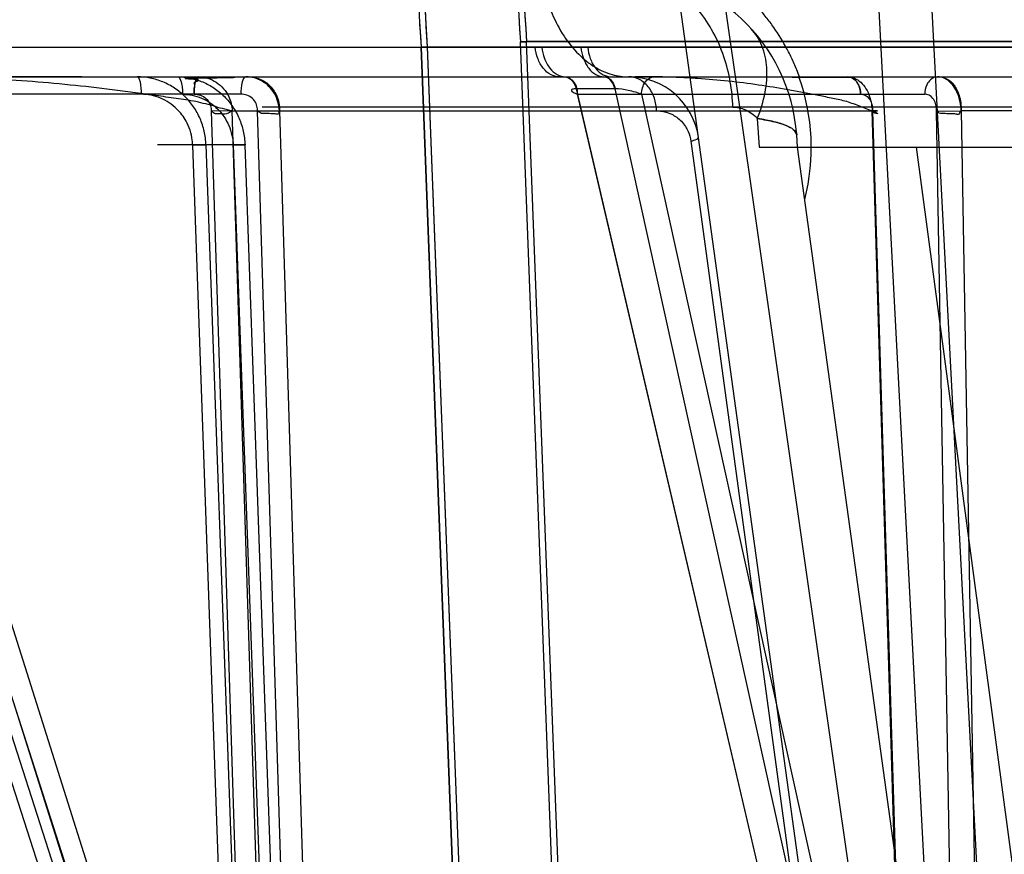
# Model space of a CAD drawing. Header units: millimetres. Extents: x 0 to 297, y 0 to 210.
# Tile 418 of 455: x 242.051 to 242.247, y 159.821 to 159.987. Entities that reach past the tile are written whole.
import ezdxf

# ---------------------------------------------------------------- set-up
doc = ezdxf.new("R2010")
doc.units = ezdxf.units.MM
doc.header["$LTSCALE"] = 16.335
doc.layers.get('0').update_dxf_attribs({"linetype": 'CONTINUOUS'})
for name, color, linetype in [('AXES_REF', 7, 'CONTINUOUS'), ('INTFCLR_1', 7, 'CONTINUOUS'), ('INTFCLR_144815', 7, 'CONTINUOUS'), ('INTFCLR_72935', 7, 'CONTINUOUS')]:
    doc.layers.add(name, color=color, linetype=linetype)

msp = doc.modelspace()

# ---------------------------------------------------------------- linework, layer by layer
at = {"color": 7, "linetype": 'Continuous'}
for centre, radius in [((241.4889104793, 154.7114782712), 6.787079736), ((241.4889104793, 154.7114782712), 6.7865), ((241.4889104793, 154.7114782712), 6.743039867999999), ((241.4889104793, 160.5200782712), 0.5985), ((241.4889104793, 160.5200782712), 0.5845), ((241.4889104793, 160.5200782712), 0.5656)]:
    msp.add_circle(centre, radius, dxfattribs=at)
at = {"color": 9, "linetype": 'Continuous'}
msp.add_circle((241.4889104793, 160.5200782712), 0.581, dxfattribs=at)
at = {"color": 7, "linetype": 'Continuous'}
msp.add_arc((241.4889104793, 154.7114782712), 6.72, 278.2771290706, 261.7228709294, dxfattribs=at)
at = {"layer": 'AXES_REF', "color": 7, "linetype": 'Continuous'}
msp.add_arc((241.4889104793, 154.7114782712), 6.874, 113.0826847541, 66.9173152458, dxfattribs=at)
at = {"layer": 'AXES_REF', "color": 9, "linetype": 'Continuous'}
msp.add_arc((241.4889104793, 154.7114782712), 6.191158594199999, 94.4118118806, 85.5881881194, dxfattribs=at)
at = {"layer": 'INTFCLR_1', "color": 6, "linetype": 'Continuous'}
for p, q in [((242.1504272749, 159.9824582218), (242.1516645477, 159.9824583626)), ((242.1603040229, 159.7239715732), (242.1504295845, 159.9824250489)), ((242.9545501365, 159.9824915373), (242.1516622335, 159.9824915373)), ((242.1615374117, 159.7240186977), (242.1516622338, 159.9824915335)), ((242.9755223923, 159.9813643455), (242.1306899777, 159.9813643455)), ((242.130689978, 159.9813643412), (242.1670197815, 159.0304683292)), ((242.1306903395, 159.9813548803), (242.1319222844, 159.9814397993)), ((242.1319226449, 159.9814303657), (242.1682540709, 159.0304918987))]:
    msp.add_line(p, q, dxfattribs=at)
for radius, start, end in [(0.4036526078, 172.3704884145, 183.9851791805), (0.402418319, 172.3704828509, 183.9926675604), (0.423418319, 179.5302673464, 183.9440080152), (0.4221840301, 179.5302673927, 183.9452897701)]:
    msp.add_arc((242.553106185, 160.0104782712), radius, start, end, dxfattribs=at)
at = {"layer": 'INTFCLR_144815', "color": 9, "linetype": 'Continuous'}
for p, q in [((242.2382328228, 159.6608559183), (242.1112914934, 160.5484094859)), ((242.2337651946, 159.6162732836), (242.1701275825, 160.0774282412)), ((241.9746009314, 159.9813832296), (242.1547056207, 159.9813819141)), ((242.1624610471, 159.9813805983), (242.1547057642, 159.9813805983)), ((242.1624609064, 159.9813819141), (242.3810672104, 159.9813832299)), ((241.9815147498, 159.975478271), (243.1361250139, 159.9754782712)), ((242.1581486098, 159.9754782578), (242.1592360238, 159.9754773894)), ((242.1593602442, 159.975477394), (242.1670228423, 159.975477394)), ((242.167149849, 159.9754773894), (242.1684748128, 159.9754782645)), ((242.1011022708, 159.6831263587), (242.0079328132, 159.9730850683)), ((242.0109960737, 159.9730850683), (242.1026858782, 159.6831263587)), ((242.1615713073, 159.9730850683), (242.1615084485, 159.9730854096)), ((242.2293390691, 159.6831263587), (242.1615713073, 159.9730850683)), ((242.1692339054, 159.9730850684), (242.1615713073, 159.9730850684)), ((242.1692981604, 159.9730854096), (242.1692339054, 159.9730850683)), ((242.1692339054, 159.9730850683), (242.2333003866, 159.6831263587)), ((242.0948272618, 159.972008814), (242.0011675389, 159.972008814)), ((242.0980021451, 159.684202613), (242.0050905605, 159.9720088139)), ((242.103254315, 159.684202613), (242.010776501, 159.9720088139)), ((242.0158753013, 159.9720088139), (242.1068844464, 159.684202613)), ((242.2290439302, 159.684202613), (242.1617792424, 159.9720088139)), ((242.1617792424, 159.972008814), (242.2308390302, 159.972008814)), ((242.1745336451, 159.9720088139), (242.2381245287, 159.684202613)), ((242.0889359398, 159.9686309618), (242.0980021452, 159.6842026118)), ((242.0931103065, 159.9687225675), (242.2203822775, 159.9687225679)), ((242.1028527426, 159.6632337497), (242.0931103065, 159.9687225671)), ((242.1068844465, 159.6842026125), (242.0981640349, 159.9686309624)), ((243.0071626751, 159.9694596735), (242.0990496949, 159.9694596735)), ((242.102505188, 159.9687225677), (242.111877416, 159.6632337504)), ((242.2295549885, 159.6632337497), (242.2203822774, 159.9687225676)), ((242.2204919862, 159.9686309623), (242.2290439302, 159.6842026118)), ((242.2381245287, 159.6842026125), (242.2332032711, 159.9686309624)), ((242.2380825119, 159.9687225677), (242.2433818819, 159.6632337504)), ((242.4344884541, 159.9687225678), (242.2380825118, 159.9687225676)), ((242.1843625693, 159.9626794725), (242.2315482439, 159.6166036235)), ((242.2055536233, 159.9614782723), (242.2053828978, 159.9639197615)), ((242.0956705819, 159.9619668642), (242.0782985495, 159.961966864)), ((242.0852679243, 159.9618752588), (242.0879783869, 159.9619699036)), ((242.0952091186, 159.6842026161), (242.0852679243, 159.9618752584)), ((242.0879077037, 159.9619668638), (242.0985998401, 159.6632337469)), ((242.0933239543, 159.9618752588), (242.0956705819, 159.9619668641)), ((242.0933239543, 159.9618752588), (242.1032543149, 159.6842026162)), ((242.1063498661, 159.663233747), (242.0956705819, 159.9619668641)), ((242.2474877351, 159.6575994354), (242.2055536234, 159.9614782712)), ((242.2604659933, 159.7277090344), (242.2292019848, 159.9614782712))]:
    msp.add_line(p, q, dxfattribs=at)
at = {"layer": 'INTFCLR_144815', "color": 6, "linetype": 'Continuous'}
for p, q in [((242.2416063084, 159.6112009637), (242.2159119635, 160.1014782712)), ((242.252106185, 159.6114782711), (242.2286203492, 160.0596147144)), ((242.1975415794, 159.9671805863), (242.1979403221, 159.9614783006)), ((242.1979315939, 159.9614782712), (242.9082807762, 159.9614782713))]:
    msp.add_line(p, q, dxfattribs=at)
at = {"layer": 'INTFCLR_144815', "color": 7, "linetype": 'Continuous'}
for p, q in [((242.0931103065, 159.9687225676), (242.0889359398, 159.9686309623)), ((242.0981640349, 159.9686309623), (242.102505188, 159.9687225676)), ((242.2332032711, 159.9686309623), (242.2380825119, 159.9687225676)), ((242.2053828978, 159.9639197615), (242.2048719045, 159.9648569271))]:
    msp.add_line(p, q, dxfattribs=at)
at = {"layer": 'INTFCLR_144815', "color": 9, "linetype": 'Continuous'}
msp.add_circle((242.553106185, 159.6114782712), 0.3461683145, dxfattribs=at)
for centre, radius, start, end in [((242.170468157, 159.9614782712), 0.035, 3.9999999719, 89.9999999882), ((242.1719955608, 159.9614782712), 0.014, 7.8569748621, 89.99999998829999), ((242.1668870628, 159.961420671), 0.0414027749, 345.5760701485, 19.8482747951), ((242.5531061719, 159.6115393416), 0.3426683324, 359.9897887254, 180.0102113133), ((242.553106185, 159.6113183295), 0.3246195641, 0.0282300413, 179.971769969), ((242.5531061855, 159.6115159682), 0.3241308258, 359.9933364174, 180.0066635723), ((242.553106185, 159.611379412), 0.3211200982, 0.0176390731, 179.9823609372), ((242.5531061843, 159.6115770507), 0.3206313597, 359.9823484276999, 180.017651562)]:
    msp.add_arc(centre, radius, start, end, dxfattribs=at)
for points, knots in [([(242.1536930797, 160.0032339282), (242.1536954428, 160.0028196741), (242.1537123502, 160.0019845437), (242.1537962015, 160.0002930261), (242.1539997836, 159.9981474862), (242.154409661, 159.9955626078), (242.155186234, 159.9921388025), (242.1565768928, 159.988040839), (242.1589101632, 159.9836227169), (242.1617975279, 159.9799945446), (242.1650716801, 159.9773597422), (242.1685191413, 159.9758148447), (242.1708798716, 159.9754782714), (242.1719955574, 159.9754782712)], [0, 0, 0, 0, 0.0340774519, 0.0687006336, 0.1393008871, 0.2112464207, 0.2838353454, 0.4279363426, 0.5658356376, 0.6928549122, 0.8067642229, 0.908222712, 1, 1, 1, 1]), ([(242.205923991, 159.9754782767), (242.205757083, 159.9759425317), (242.2052721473, 159.9772195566), (242.2043794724, 159.9792630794), (242.2028172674, 159.9823045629), (242.2010053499, 159.9851608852), (242.1989740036, 159.9878016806), (242.1968500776, 159.990254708), (242.1939960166, 159.9930246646), (242.1908973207, 159.9954290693), (242.1883224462, 159.9971043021), (242.1857357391, 159.9986005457), (242.1811531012, 160.0007914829), (242.1763049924, 160.0022599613), (242.1721122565, 160.0029798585), (242.1693441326, 160.0033164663), (242.1672591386, 160.0034154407), (242.1658742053, 160.0034171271)], [0, 0, 0, 0, 0.0284645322, 0.0787984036, 0.1285671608, 0.2256500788, 0.273394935, 0.320708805, 0.412764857, 0.5023490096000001, 0.5465190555, 0.5899295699, 0.6746804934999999, 0.8391693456, 0.8798035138, 0.9200937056, 1, 1, 1, 1]), ([(242.1926806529, 159.9694586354), (242.192634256, 159.9711251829), (242.1922979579, 159.9745274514), (242.1910316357, 159.9795536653), (242.1889463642, 159.9843682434), (242.1860865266, 159.9886649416), (242.1825888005, 159.9921710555), (242.1786653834, 159.9946948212), (242.1745740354, 159.9961612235), (242.1717994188, 159.9964782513), (242.1704682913, 159.9964782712)], [0, 0, 0, 0, 0.1297853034, 0.2650928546, 0.4019477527, 0.5362419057, 0.6645323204, 0.7847508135, 0.8963762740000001, 1, 1, 1, 1]), ([(242.1975503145, 159.9671792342), (242.1982302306, 159.9688416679), (242.1992658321, 159.9721654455), (242.1996647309, 159.9771457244), (242.1987390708, 159.9816238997), (242.1972084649, 159.9841007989), (242.1962973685, 159.9850971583)], [0, 0, 0, 0, 0.2853258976, 0.5489449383, 0.7855214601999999, 1, 1, 1, 1]), ([(242.1581483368, 159.9754782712), (242.1575909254, 159.9754782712), (242.1563598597, 159.9758053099), (242.154846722, 159.9771544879), (242.1537974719, 159.9791102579), (242.1534550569, 159.9806154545), (242.1533710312, 159.9813832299)], [0, 0, 0, 0, 0.2031558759, 0.4438233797, 0.7185033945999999, 1, 1, 1, 1]), ([(242.1547057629, 159.9813805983), (242.154788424, 159.980623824), (242.1551224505, 159.9791403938), (242.1561417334, 159.9772059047), (242.1576086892, 159.9758530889), (242.1588109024, 159.975495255), (242.1593602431, 159.975477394)], [0, 0, 0, 0, 0.2814276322, 0.5559218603, 0.7968128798, 1, 1, 1, 1]), ([(242.162461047, 159.9813805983), (242.162541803, 159.9806244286), (242.1628677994, 159.9791441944), (242.1638637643, 159.9772118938), (242.165299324, 159.9758563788), (242.1664834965, 159.9754952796), (242.1670228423, 159.975477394)], [0, 0, 0, 0, 0.2833876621, 0.5588076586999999, 0.7989032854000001, 1, 1, 1, 1]), ([(242.1638222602, 159.9813832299), (242.1639040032, 159.9806162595), (242.1642360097, 159.9791154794), (242.1652537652, 159.9771628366), (242.166724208, 159.9758095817), (242.167930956, 159.9754782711), (242.1684746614, 159.9754782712)], [0, 0, 0, 0, 0.2841719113, 0.560120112, 0.7996850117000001, 1, 1, 1, 1]), ([(242.0879077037, 159.9619668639), (242.0878917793, 159.9624170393), (242.0878175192, 159.9633162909), (242.0875799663, 159.9646456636), (242.0872202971, 159.9659411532), (242.0867423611, 159.9671920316), (242.0861493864, 159.968392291), (242.0852151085, 159.9699039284), (242.0840700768, 159.9712745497), (242.0827522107, 159.9724560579), (242.0813332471, 159.9735006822), (242.079771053, 159.9743332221), (242.0781189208, 159.9749233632), (242.0764202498, 159.9753487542), (242.0751070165, 159.9754782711), (242.0742350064, 159.9754782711)], [0, 0, 0, 0, 0.0636522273, 0.1272786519, 0.1905553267, 0.2533514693, 0.3162261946, 0.3794300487, 0.5041732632, 0.5667937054, 0.6292153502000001, 0.7528420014, 0.8150931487, 0.8767798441, 1, 1, 1, 1]), ([(242.0742350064, 159.9754782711), (242.0743607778, 159.9754782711), (242.0746496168, 159.975090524), (242.0749200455, 159.9739625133), (242.0750206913, 159.9728308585), (242.0750223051, 159.972008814)], [0, 0, 0, 0, 0.1031172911, 0.3260215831, 1, 1, 1, 1]), ([(242.0822387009, 159.9754782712), (242.0826534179, 159.9754782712), (242.0830107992, 159.9743880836), (242.0832119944, 159.973293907), (242.0832608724, 159.9724361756), (242.0832619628, 159.972008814)], [0, 0, 0, 0, 0.3341424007, 0.6556686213, 1, 1, 1, 1]), ([(242.0822387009, 159.9754782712), (242.0830951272, 159.9754782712), (242.0843854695, 159.9753485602), (242.0860532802, 159.9749231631), (242.0876771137, 159.9743324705), (242.089211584, 159.9734992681), (242.0906042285, 159.9724553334), (242.0918998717, 159.9712726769), (242.0930242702, 159.9699018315), (242.093941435, 159.9683914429), (242.094524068, 159.9671913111), (242.0949939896, 159.9659404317), (242.0954660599, 159.9642117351), (242.0956389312, 159.9628658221), (242.0956705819, 159.961966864)], [0, 0, 0, 0, 0.1221239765, 0.1833231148, 0.2451474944, 0.368174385, 0.4304444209, 0.4930212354, 0.6180007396, 0.6814780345, 0.7447153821, 0.8079506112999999, 0.8717316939, 1, 1, 1, 1]), ([(242.0958505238, 159.9754782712), (242.0954358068, 159.9754782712), (242.0949018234, 159.9738655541), (242.0948293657, 159.9728333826), (242.0948272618, 159.972008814)], [0, 0, 0, 0, 0.3346412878, 1, 1, 1, 1]), ([(242.1592196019, 159.9754782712), (242.1597209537, 159.9754782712), (242.1612641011, 159.9747734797), (242.1617725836, 159.9730521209), (242.1617792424, 159.972008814)], [0, 0, 0, 0, 0.3245667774, 1, 1, 1, 1]), ([(242.1592360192, 159.9754773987), (242.1597564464, 159.9754608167), (242.1608865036, 159.9748251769), (242.1613631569, 159.9737070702), (242.1615084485, 159.9730854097)], [0, 0, 0, 0, 0.4492185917, 1, 1, 1, 1]), ([(242.1593602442, 159.975477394), (242.1598693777, 159.9754606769), (242.1609777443, 159.9748120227), (242.1614305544, 159.9737042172), (242.1615713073, 159.9730850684)], [0, 0, 0, 0, 0.4451488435, 1, 1, 1, 1]), ([(242.1692339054, 159.9730850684), (242.1691613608, 159.9734041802), (242.1688324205, 159.9744576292), (242.1678192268, 159.9754512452), (242.1670228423, 159.975477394)], [0, 0, 0, 0, 0.291133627, 1, 1, 1, 1]), ([(242.167149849, 159.9754773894), (242.1673707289, 159.9754699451), (242.1684894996, 159.9751744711), (242.1691045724, 159.9739615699), (242.1692981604, 159.9730854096)], [0, 0, 0, 0, 0.1976265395, 1, 1, 1, 1]), ([(242.1775265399, 159.9687225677), (242.1775031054, 159.9695713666), (242.1772807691, 159.9708659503), (242.1765968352, 159.972450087), (242.1758851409, 159.9735246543), (242.1750130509, 159.9744010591), (242.1737645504, 159.9752114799), (242.1726797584, 159.9754782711), (242.1719955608, 159.9754782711)], [0, 0, 0, 0, 0.2653976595, 0.4026786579, 0.5373099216, 0.6658232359, 0.7861504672, 1, 1, 1, 1]), ([(242.174533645, 159.972008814), (242.1745363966, 159.9724399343), (242.1746653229, 159.9733119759), (242.1752964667, 159.9747415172), (242.1764039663, 159.9754782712), (242.1770932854, 159.9754782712)], [0, 0, 0, 0, 0.2770696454, 0.5570017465, 1, 1, 1, 1]), ([(242.2333986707, 159.9754782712), (242.2328973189, 159.9754782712), (242.2319720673, 159.9750568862), (242.2310711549, 159.973743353), (242.2308431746, 159.9726581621), (242.2308390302, 159.972008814)], [0, 0, 0, 0, 0.3200486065, 0.585466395, 1, 1, 1, 1]), ([(242.1615084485, 159.9730854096), (242.1612635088, 159.9730853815), (242.1609630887, 159.9730773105), (242.1605960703, 159.9729411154), (242.160533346, 159.9726348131), (242.1611056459, 159.9723225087), (242.1614854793, 159.9721269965), (242.1617792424, 159.972008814)], [0, 0, 0, 0, 0.2921671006, 0.3709275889, 0.4255386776, 0.6223022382, 1, 1, 1, 1]), ([(242.174533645, 159.972008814), (242.1741338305, 159.9721707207), (242.1732576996, 159.972455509), (242.1715213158, 159.9728756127), (242.170167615, 159.9730856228), (242.1692981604, 159.9730854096)], [0, 0, 0, 0, 0.2412179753, 0.51379011, 1, 1, 1, 1]), ([(242.0852679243, 159.9618752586), (242.0852558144, 159.9622128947), (242.0851723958, 159.9632215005), (242.0847975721, 159.9648673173), (242.0838599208, 159.9670176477), (242.0824373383, 159.9689000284), (242.0806336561, 159.9703687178), (242.0788803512, 159.9713043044), (242.0769886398, 159.9718792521), (242.0756754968, 159.9720087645), (242.0750223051, 159.972008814)], [0, 0, 0, 0, 0.0637506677, 0.1907096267, 0.3164256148, 0.5041777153, 0.6291915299, 0.7529015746, 0.8767470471, 1, 1, 1, 1]), ([(242.0832619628, 159.972008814), (242.0839032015, 159.972008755), (242.0851934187, 159.9718790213), (242.087051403, 159.9713032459), (242.0887729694, 159.9703671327), (242.0902893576, 159.9691079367), (242.0915505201, 159.9675688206), (242.092506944, 159.9658102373), (242.0931275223, 159.9638895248), (242.093299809, 159.9625494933), (242.0933239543, 159.9618752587)], [0, 0, 0, 0, 0.1220726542, 0.2449207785, 0.3679640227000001, 0.4927256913, 0.6178087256, 0.7445231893, 0.8715636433, 1, 1, 1, 1]), ([(242.0855339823, 159.972008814), (242.0857498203, 159.9720225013), (242.0863934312, 159.9720030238), (242.0874246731, 159.971647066), (242.0886197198, 159.9705749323), (242.0889831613, 159.9693587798), (242.0889359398, 159.9686309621)], [0, 0, 0, 0, 0.120950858, 0.3579856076, 0.5921087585, 1, 1, 1, 1]), ([(242.0981640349, 159.9686309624), (242.0981743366, 159.9687907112), (242.0981482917, 159.9693224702), (242.0979222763, 159.9702572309), (242.096972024, 159.9715968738), (242.0956440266, 159.9720616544), (242.0948272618, 159.972008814)], [0, 0, 0, 0, 0.0907795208, 0.3008562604, 0.5358557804, 1, 1, 1, 1]), ([(242.2180846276, 159.972008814), (242.2186979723, 159.9720644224), (242.2197328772, 159.9714528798), (242.2203743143, 159.9700726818), (242.2205116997, 159.9691544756), (242.2204919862, 159.9686309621)], [0, 0, 0, 0, 0.4054392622, 0.655111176, 1, 1, 1, 1]), ([(242.2332032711, 159.9686309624), (242.2332113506, 159.9687907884), (242.2331957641, 159.9693158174), (242.2330436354, 159.9702142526), (242.2324789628, 159.9714538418), (242.2314492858, 159.9720641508), (242.2308390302, 159.972008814)], [0, 0, 0, 0, 0.1056673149, 0.3462773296, 0.5953972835, 1, 1, 1, 1]), ([(242.1775265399, 159.9687225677), (242.1785573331, 159.9687214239), (242.1799971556, 159.9683853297), (242.1815596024, 159.9674430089), (242.1825025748, 159.9666306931), (242.1832690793, 159.9656666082), (242.1839825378, 159.9643591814), (242.1842729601, 159.9633438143), (242.1843625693, 159.9626794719)], [0, 0, 0, 0, 0.3118174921, 0.4271156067, 0.5506868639, 0.6861854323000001, 0.7972149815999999, 1, 1, 1, 1]), ([(242.1926806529, 159.9694586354), (242.1931008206, 159.9694575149), (242.1939581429, 159.9693694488), (242.1957183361, 159.9688111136), (242.1969119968, 159.9679286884), (242.1975503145, 159.9671792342)], [0, 0, 0, 0, 0.2285014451, 0.4646276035, 1, 1, 1, 1]), ([(242.1843625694, 159.9626794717), (242.1847476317, 159.9627877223), (242.1851675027, 159.9629358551), (242.1858863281, 159.9632312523), (242.1858641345, 159.9633920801)], [0, 0, 0, 0, 0.7112927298, 1, 1, 1, 1]), ([(242.553106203, 159.9385630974), (242.5481678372, 159.9385630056), (242.5408105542, 159.9383873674), (242.5310467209, 159.937806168), (242.5166506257, 159.9366107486), (242.4953053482, 159.9335812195), (242.4674690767, 159.9269707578), (242.444947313, 159.919396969), (242.4295909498, 159.9130387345), (242.4209160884, 159.9090953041), (242.4081081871, 159.9029176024), (242.3895400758, 159.8926338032), (242.3661837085, 159.8768296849), (242.3479859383, 159.8620238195), (242.3359456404, 159.8508357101), (242.3292477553, 159.8441878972), (242.3194318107, 159.8340075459), (242.3055609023, 159.8179521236), (242.2889559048, 159.7949751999), (242.2780016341, 159.7766700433), (242.2713328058, 159.764021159), (242.2670368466, 159.755423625), (242.2600152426, 159.740141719), (242.2514009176, 159.7176372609), (242.2433914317, 159.689672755), (242.2396776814, 159.6705457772), (242.2382328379, 159.6608559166)], [0, 0, 0, 0, 0.0323899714, 0.0482450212, 0.0641481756, 0.1271321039, 0.1894167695, 0.2515535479, 0.2827426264, 0.2983963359, 0.3140475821, 0.3760051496, 0.4373985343, 0.4987868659, 0.5296594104, 0.5451698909, 0.5606765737, 0.6224102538, 0.6841298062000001, 0.7463992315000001, 0.762125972, 0.7779128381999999, 0.8094313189, 0.8724013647, 0.9357430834, 1, 1, 1, 1]), ([(242.8612138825, 159.6588508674), (242.8597974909, 159.6681517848), (242.8561440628, 159.6865574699), (242.8495504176, 159.7090382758), (242.8439217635, 159.7243602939), (242.8404213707, 159.7329886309), (242.8349385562, 159.7456858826), (242.8257366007, 159.7641406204), (242.8114194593, 159.7874937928), (242.7978676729, 159.8058067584), (242.7875588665, 159.8179814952), (242.7814231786, 159.8247621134), (242.7720326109, 159.8346925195), (242.7571556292, 159.8487953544), (242.7357053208, 159.8658319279), (242.7185000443, 159.8771841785), (242.7065764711, 159.8841362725), (242.6984895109, 159.8886127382), (242.6840924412, 159.895965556), (242.6627849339, 159.9051092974), (242.6429011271, 159.9116066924), (242.629357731, 159.915202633), (242.6202060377, 159.917411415), (242.6041070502, 159.9207197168), (242.5808462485, 159.9238716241), (242.5573924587, 159.9249061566), (242.5409485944, 159.9245119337), (242.5315147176, 159.923962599), (242.5174265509, 159.9228180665), (242.4965416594, 159.9199186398), (242.4693007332, 159.9135907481), (242.4472540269, 159.9063385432), (242.4322177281, 159.9002476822), (242.4237263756, 159.8964712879), (242.4111991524, 159.8905596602), (242.3930398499, 159.8807215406), (242.3701840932, 159.8655925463), (242.3523685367, 159.8514128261), (242.3405789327, 159.8406942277), (242.3340239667, 159.8343284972), (242.324427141, 159.8245898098), (242.3108649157, 159.8092320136), (242.2946184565, 159.7872378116), (242.2838944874, 159.7697044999), (242.2773674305, 159.7575898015), (242.2731663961, 159.7493621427), (242.2663023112, 159.7347430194), (242.2578785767, 159.713209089), (242.250044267, 159.6864419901), (242.2464115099, 159.66812738), (242.2449984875, 159.6588508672)], [0, 0, 0, 0, 0.0318457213, 0.0634185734, 0.0791931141, 0.0870815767, 0.094933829, 0.1260061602, 0.1567815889, 0.1875451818, 0.2030139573, 0.210765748, 0.2184960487, 0.2492749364, 0.2800521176, 0.3111084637, 0.3189436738, 0.3267698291, 0.3423932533, 0.3736478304, 0.40514581, 0.4130942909, 0.4210773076, 0.4370099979, 0.4687094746, 0.5004174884, 0.5163608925, 0.5243692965, 0.5324013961, 0.5642032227, 0.5956284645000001, 0.6269453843, 0.6426486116, 0.6505262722, 0.6583992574, 0.6895346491, 0.72033006, 0.7510658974, 0.7665005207, 0.7742492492, 0.7819920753, 0.8127794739, 0.8435012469, 0.8744409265, 0.8822471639, 0.8900796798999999, 0.905708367, 0.9368993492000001, 0.9682376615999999, 1, 1, 1, 1])]:
    msp.add_open_spline(points, degree=3, knots=knots, dxfattribs=at)
at = {"layer": 'INTFCLR_144815', "color": 7, "linetype": 'Continuous'}
for points, knots in [([(242.0855339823, 159.972008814), (242.0855343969, 159.9722199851), (242.0855545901, 159.9726454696), (242.0855485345, 159.9731864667), (242.0856736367, 159.9735970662), (242.0857009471, 159.9739285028), (242.0854137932, 159.9743842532), (242.0859968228, 159.9745387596), (242.0862540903, 159.9746572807), (242.086429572, 159.9746937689), (242.0864169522, 159.9748602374), (242.0861097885, 159.9748592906), (242.0857206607, 159.9749509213), (242.0849655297, 159.9749882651), (242.0823428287, 159.9752011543), (242.0893909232, 159.9752717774), (242.0974776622, 159.9754503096), (242.0748431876, 159.9754063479), (242.0588240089, 159.9754696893), (242.0481637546, 159.9754678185), (242.0224242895, 159.9754782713), (242.0259887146, 159.9754782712)], [0, 0, 0, 0, 0.0076222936, 0.0154188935, 0.0193245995, 0.0229919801, 0.0274414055, 0.0348329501, 0.0373916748, 0.0391432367, 0.0399598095, 0.04240296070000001, 0.0477427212, 0.0557929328, 0.0704560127, 0.1193011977, 0.1868596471, 0.3159048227, 0.5903136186, 0.8713410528, 1, 1, 1, 1]), ([(242.0931103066, 159.968722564), (242.0918291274, 159.9689428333), (242.0892906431, 159.9697187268), (242.0854379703, 159.970728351), (242.0814362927, 159.9712387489), (242.0774348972, 159.9718463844), (242.0733693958, 159.9723953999), (242.0678506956, 159.9731099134), (242.0608293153, 159.9738858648), (242.0522803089, 159.9746458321), (242.0450585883, 159.9750861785), (242.0392269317, 159.9753277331), (242.0333497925, 159.9754831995), (242.0289346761, 159.9755060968), (242.0259887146, 159.9754782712)], [0, 0, 0, 0, 0.0576705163, 0.1174218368, 0.1765000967, 0.2363686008, 0.2970295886, 0.3584716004, 0.4832405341, 0.6103802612, 0.7391897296, 0.8041660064, 0.8693032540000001, 1, 1, 1, 1]), ([(242.086321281, 159.9754782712), (242.085935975, 159.9754782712), (242.0857298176, 159.9742406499), (242.085560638, 159.9732257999), (242.0855346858, 159.9723671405), (242.0855339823, 159.972008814)], [0, 0, 0, 0, 0.3188590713, 0.7034672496, 1, 1, 1, 1]), ([(242.0863212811, 159.9754782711), (242.0869525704, 159.9754782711), (242.0882398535, 159.9752920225), (242.0900083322, 159.974471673), (242.0914727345, 159.9731820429), (242.0926973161, 159.9712844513), (242.0930787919, 159.9696816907), (242.0931103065, 159.9687225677)], [0, 0, 0, 0, 0.179583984, 0.3640818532, 0.5470896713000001, 0.7270093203, 1, 1, 1, 1]), ([(242.0958505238, 159.9754782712), (242.096272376, 159.9755057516), (242.0971211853, 159.9754773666), (242.0983516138, 159.9751783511), (242.0994915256, 159.9746395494), (242.1004937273, 159.9738839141), (242.1013272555, 159.9729405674), (242.102271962, 159.9712993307), (242.1025738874, 159.9697758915), (242.102505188, 159.9687225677)], [0, 0, 0, 0, 0.1186604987, 0.2364817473, 0.3530587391, 0.4700894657, 0.5864541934, 0.7037147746, 1, 1, 1, 1]), ([(242.102505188, 159.9687225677), (242.1024860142, 159.9693234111), (242.102298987, 159.970523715), (242.1015871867, 159.9721916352), (242.1004988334, 159.9736015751), (242.0991201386, 159.9746628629), (242.097545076, 159.9753262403), (242.0964154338, 159.9754782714), (242.0958505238, 159.9754782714)], [0, 0, 0, 0, 0.1724363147, 0.3443111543, 0.5149907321, 0.6776188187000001, 0.8379587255, 1, 1, 1, 1]), ([(242.2203822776, 159.968722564), (242.2194701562, 159.9689464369), (242.2177100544, 159.9697169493), (242.2150301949, 159.9707207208), (242.2121964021, 159.9712396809), (242.2093940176, 159.9718457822), (242.2065418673, 159.972395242), (242.2026741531, 159.9731090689), (242.1977499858, 159.9738849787), (242.1917511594, 159.9746451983), (242.1866799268, 159.9750860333), (242.1825859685, 159.9753276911), (242.178461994, 159.9754831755), (242.1753629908, 159.9755060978), (242.1732959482, 159.9754782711)], [0, 0, 0, 0, 0.0589493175, 0.1199639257, 0.1792541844, 0.2392759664, 0.3000367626, 0.361521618, 0.486143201, 0.6128546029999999, 0.7409850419, 0.8055541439, 0.8702484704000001, 1, 1, 1, 1]), ([(242.1732959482, 159.9754782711), (242.1750028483, 159.9754782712), (242.1785192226, 159.9754743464), (242.1842193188, 159.9754704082), (242.1905731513, 159.9754641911), (242.1974577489, 159.9754565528), (242.2032593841, 159.9754483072), (242.2077221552, 159.9754409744), (242.2103180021, 159.9754350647), (242.2122578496, 159.975431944), (242.2135875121, 159.9754249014), (242.2146392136, 159.9754323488), (242.2154254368, 159.975410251), (242.216167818, 159.9754801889), (242.217026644, 159.9749122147), (242.2178574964, 159.9737533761), (242.2180804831, 159.9726581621), (242.2180846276, 159.972008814)], [0, 0, 0, 0, 0.1090727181, 0.2247001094, 0.364242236, 0.5150896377, 0.6646328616, 0.7349749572, 0.8002624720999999, 0.8305182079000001, 0.8589192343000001, 0.8852685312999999, 0.8976122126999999, 0.9093690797, 0.9319367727, 0.9585051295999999, 1, 1, 1, 1]), ([(242.2180846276, 159.972008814), (242.2180823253, 159.9723695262), (242.2179733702, 159.9732377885), (242.2173871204, 159.974697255), (242.2162143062, 159.9754782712), (242.2155249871, 159.9754782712)], [0, 0, 0, 0, 0.2318952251, 0.5568584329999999, 1, 1, 1, 1]), ([(242.2155249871, 159.975478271), (242.2159791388, 159.975478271), (242.2169423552, 159.9752742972), (242.2182114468, 159.9744169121), (242.2192367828, 159.9731187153), (242.2201010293, 159.9712104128), (242.2203565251, 159.9696695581), (242.2203822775, 159.9687225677)], [0, 0, 0, 0, 0.1496397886, 0.3145453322, 0.494882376, 0.6878579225, 1, 1, 1, 1]), ([(242.2333986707, 159.9754782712), (242.2342942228, 159.9755608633), (242.2359849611, 159.9748981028), (242.2371456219, 159.9732251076), (242.2379452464, 159.9712349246), (242.2381330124, 159.9697674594), (242.2380825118, 159.9687225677)], [0, 0, 0, 0, 0.2956764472, 0.5277429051, 0.6560742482, 1, 1, 1, 1]), ([(242.2380825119, 159.9687225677), (242.2380703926, 159.9693198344), (242.2379458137, 159.9704928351), (242.237461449, 159.9721409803), (242.2367142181, 159.9735472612), (242.2357523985, 159.97462365), (242.2346330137, 159.9753138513), (242.2338009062, 159.9754782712), (242.2333986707, 159.9754782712)], [0, 0, 0, 0, 0.199002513, 0.390581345, 0.5690114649, 0.7251180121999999, 0.8660072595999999, 1, 1, 1, 1]), ([(242.0889359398, 159.9686309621), (242.0891875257, 159.9686152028), (242.0895233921, 159.9681221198), (242.0902782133, 159.9682449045), (242.0911810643, 159.9680990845), (242.0921403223, 159.9681414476), (242.0927674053, 159.9685404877), (242.0930101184, 159.9687267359), (242.0931103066, 159.968722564)], [0, 0, 0, 0, 0.1722199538, 0.3255408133, 0.4806634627, 0.8101806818, 0.9314922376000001, 1, 1, 1, 1]), ([(242.102505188, 159.9687225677), (242.1024119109, 159.9687256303), (242.1024255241, 159.9683743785), (242.1023569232, 159.9678924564), (242.1017403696, 159.9681609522), (242.1012771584, 159.9680834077), (242.1007637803, 159.9681523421), (242.1001607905, 159.9681603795), (242.0994994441, 159.9682504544), (242.0987451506, 159.9681197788), (242.0984131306, 159.9686150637), (242.0981640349, 159.9686309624)], [0, 0, 0, 0, 0.056654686, 0.1403001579, 0.2647967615, 0.3459669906, 0.4384790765, 0.5728655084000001, 0.7123152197, 0.8484780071, 1, 1, 1, 1]), ([(242.2204919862, 159.9686309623), (242.2208052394, 159.968646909), (242.2220912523, 159.9687317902), (242.2207314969, 159.9687263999), (242.2203822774, 159.9687225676)], [0, 0, 0, 0, 0.473162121, 1, 1, 1, 1]), ([(242.2203822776, 159.968722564), (242.2207930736, 159.9687285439), (242.221901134, 159.9679426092), (242.2211872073, 159.9682424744), (242.2207951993, 159.9681783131), (242.220677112, 159.968614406), (242.2204919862, 159.9686309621)], [0, 0, 0, 0, 0.5208963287, 0.6323220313, 0.7643455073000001, 1, 1, 1, 1]), ([(242.2380825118, 159.9687225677), (242.2379661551, 159.9687241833), (242.2378259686, 159.9683956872), (242.2377011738, 159.9680536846), (242.2373034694, 159.967939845), (242.2369076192, 159.9681568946), (242.23607718, 159.9680577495), (242.2352264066, 159.9681247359), (242.2344394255, 159.9682424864), (242.2339742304, 159.9681514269), (242.233527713, 159.9683054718), (242.2333529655, 159.9686175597), (242.2332032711, 159.9686309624)], [0, 0, 0, 0, 0.0649140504, 0.1519096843, 0.2069990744, 0.2684137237, 0.3937014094, 0.6566869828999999, 0.7496685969, 0.8340398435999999, 0.9161612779, 1, 1, 1, 1]), ([(242.204825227, 159.9648999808), (242.2043876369, 159.9652938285), (242.2034937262, 159.9657399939), (242.2021427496, 159.9662199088), (242.2008078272, 159.9665803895), (242.1992484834, 159.9669094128), (242.1981338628, 159.9670927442), (242.1975415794, 159.9671805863)], [0, 0, 0, 0, 0.2293096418, 0.3792595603, 0.5602170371, 0.7667822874, 1, 1, 1, 1]), ([(242.1975503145, 159.9671792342), (242.1981716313, 159.9670875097), (242.1993180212, 159.9668988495), (242.2013099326, 159.9664656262), (242.2033511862, 159.965875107), (242.2053201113, 159.9648176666), (242.2053828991, 159.9639197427)], [0, 0, 0, 0, 0.2158165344, 0.4010966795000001, 0.6906938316, 1, 1, 1, 1])]:
    msp.add_open_spline(points, degree=3, knots=knots, dxfattribs=at)
at = {"layer": 'INTFCLR_144815', "color": 6, "linetype": 'Continuous'}
msp.add_open_spline([(242.5531061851, 159.9238841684), (242.5480761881, 159.9238841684), (242.5380243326, 159.9236390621), (242.5229735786, 159.9225369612), (242.5079961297, 159.9207032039), (242.4930810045, 159.9181337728), (242.4782391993, 159.9148226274), (242.4634727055, 159.910755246), (242.448807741, 159.9059215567), (242.4342669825, 159.9003085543), (242.4203176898, 159.894097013), (242.4075755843, 159.8876618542), (242.3964887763, 159.8814419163), (242.3869904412, 159.8756263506), (242.3787850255, 159.8702161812), (242.3716584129, 159.8652082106), (242.3654390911, 159.8605880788), (242.3599980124, 159.8563445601), (242.3552234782, 159.8524579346), (242.351018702, 159.8489025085), (242.347315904, 159.8456638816), (242.3440544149, 159.842724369), (242.3411747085, 159.8400587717), (242.3386158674, 159.8376330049), (242.3363309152, 159.8354199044), (242.3342782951, 159.8333928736), (242.3324312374, 159.8315364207), (242.3306790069, 159.82974684), (242.3288789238, 159.8278792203), (242.3268826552, 159.8257717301), (242.3246374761, 159.8233538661), (242.3221237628, 159.8205849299), (242.3193560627, 159.8174572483), (242.3165152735, 159.8141540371), (242.3136400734, 159.8107130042), (242.3107081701, 159.8071012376), (242.3075256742, 159.8030537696), (242.3040265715, 159.7984405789), (242.3001626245, 159.7931329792), (242.2959125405, 159.7870121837), (242.2912592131, 159.7799339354), (242.2862121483, 159.7717533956), (242.2807718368, 159.7622543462), (242.2749604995, 159.7511708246), (242.2688904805, 159.7382867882), (242.2629969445, 159.7240257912), (242.2576707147, 159.7090072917), (242.2531560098, 159.6938876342), (242.2494550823, 159.6787775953), (242.2475004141, 159.6686691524), (242.2466543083, 159.6636389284)], degree=3, knots=[0, 0, 0, 0, 0.0345251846, 0.0689826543, 0.1035440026, 0.138054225, 0.1728250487, 0.2078784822, 0.2431411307, 0.2787664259, 0.3148172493, 0.347905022, 0.3767116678, 0.4020494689, 0.4243335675, 0.4441618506, 0.4618276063, 0.4775066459, 0.4915200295, 0.5040819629, 0.5153003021, 0.5252839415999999, 0.5342179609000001, 0.5422336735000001, 0.5494847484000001, 0.5560515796, 0.5620342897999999, 0.5674595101, 0.5732424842, 0.5798382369, 0.5873840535, 0.5958895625, 0.6055067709, 0.6160496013, 0.6257925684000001, 0.6362843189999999, 0.6479789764, 0.6611317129, 0.67602449, 0.693037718, 0.7122740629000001, 0.7341600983, 0.7590040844, 0.7873951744, 0.8200362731, 0.8567275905, 0.8932629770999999, 0.9293648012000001, 0.9649882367, 1, 1, 1, 1], dxfattribs=at)
at = {"layer": 'INTFCLR_72935', "color": 6, "linetype": 'Continuous'}
for p, q in [((242.1516618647, 159.9825011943), (242.1504299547, 159.9824153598)), ((242.1604264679, 159.7207666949), (242.1504299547, 159.9824153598)), ((242.1516622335, 159.9824915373), (242.9545501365, 159.9824915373)), ((242.1616145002, 159.7220009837), (242.1516622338, 159.9824915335)), ((242.1306877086, 159.9813972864), (242.1319249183, 159.9813974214)), ((242.1306899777, 159.9813643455), (242.9755223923, 159.9813643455)), ((242.1670197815, 159.0304683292), (242.130689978, 159.9813643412)), ((242.1319239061, 159.9813973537), (242.1682545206, 159.0304801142))]:
    msp.add_line(p, q, dxfattribs=at)
for radius, start, end in [(0.4036526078, 171.9561172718, 183.9851791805), (0.402418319, 172.1087359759, 183.986556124), (0.423418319, 179.0527364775, 183.9382576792), (0.4221840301, 178.882430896, 183.9452897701)]:
    msp.add_arc((242.553106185, 160.0104782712), radius, start, end, dxfattribs=at)

doc.saveas('drawing.dxf')
